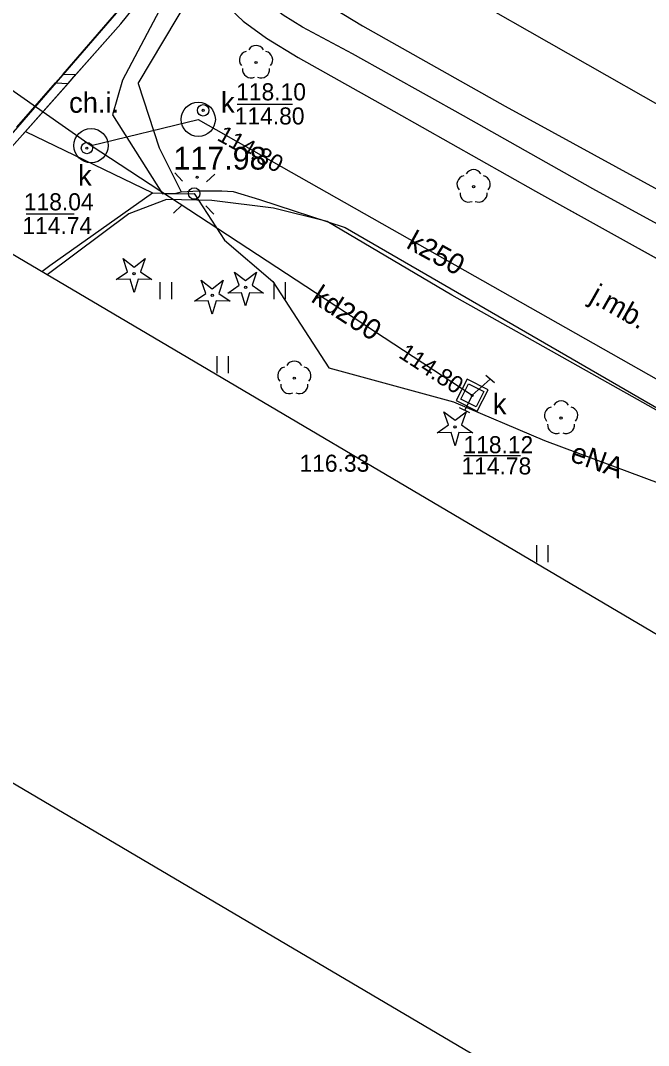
# Model space of a CAD drawing. Extents: x 6434771 to 6436222, y 5663454 to 5664782.
# Drawn here: x 6435101.17 to 6435128.78, y 5663851.95 to 5663897 of the extents above; entities that cross this region are included whole.
import ezdxf

# ---------------------------------------------------------------- set-up
doc = ezdxf.new("R2010")
doc.units = 0
for name, color, linetype in [('Warstwa 10', 7, 'Continuous'), ('Warstwa 11', 7, 'Continuous'), ('Warstwa 12', 7, 'Continuous'), ('Warstwa 13', 7, 'Continuous'), ('Warstwa 14', 7, 'Continuous'), ('Warstwa 15', 7, 'Continuous'), ('Warstwa 2', 7, 'Continuous'), ('Warstwa 20', 7, 'Continuous'), ('Warstwa 25', 7, 'Continuous'), ('Warstwa 4', 7, 'Continuous'), ('Warstwa 5', 7, 'Continuous'), ('Warstwa 51', 7, 'Continuous'), ('Warstwa 6', 7, 'Continuous'), ('Warstwa 63', 7, 'Continuous'), ('Warstwa 7', 7, 'Continuous'), ('Warstwa 8', 7, 'Continuous'), ('Warstwa 9', 7, 'Continuous')]:
    doc.layers.add(name, color=color, linetype=linetype)

msp = doc.modelspace()

# ---------------------------------------------------------------- linework, layer by layer
at = {"layer": 'Warstwa 10'}
for points in [[(6435105.379, 5663885.61), (6435105.881, 5663885.957), (6435105.679, 5663886.533), (6435106.164, 5663886.163), (6435106.649, 5663886.533), (6435106.447, 5663885.957), (6435106.949, 5663885.61), (6435106.339, 5663885.624), (6435106.164, 5663885.04), (6435105.989, 5663885.624)], [(6435108.818, 5663884.658), (6435109.32, 5663885.005), (6435109.118, 5663885.581), (6435109.603, 5663885.211), (6435110.088, 5663885.581), (6435109.886, 5663885.005), (6435110.388, 5663884.658), (6435109.778, 5663884.672), (6435109.603, 5663884.088), (6435109.428, 5663884.672)], [(6435110.283, 5663885.021), (6435110.785, 5663885.368), (6435110.583, 5663885.944), (6435111.068, 5663885.574), (6435111.553, 5663885.944), (6435111.351, 5663885.368), (6435111.853, 5663885.021), (6435111.243, 5663885.035), (6435111.068, 5663884.451), (6435110.893, 5663885.035)], [(6435119.489, 5663878.879), (6435119.991, 5663879.226), (6435119.789, 5663879.802), (6435120.274, 5663879.432), (6435120.759, 5663879.802), (6435120.557, 5663879.226), (6435121.059, 5663878.879), (6435120.449, 5663878.893), (6435120.274, 5663878.309), (6435120.099, 5663878.893)]]:
    msp.add_lwpolyline(points, close=True, dxfattribs=at)
for centre in [(6435106.164, 5663885.865), (6435111.068, 5663885.276), (6435109.603, 5663884.913), (6435120.274, 5663879.134)]:
    msp.add_circle(centre, 0.05, dxfattribs=at)
at = {"layer": 'Warstwa 11'}
for centre in [(6435111.527, 5663895.151), (6435121.092, 5663889.695), (6435113.209, 5663881.279), (6435124.939, 5663879.527)]:
    msp.add_circle(centre, 0.05, dxfattribs=at)
for centre, start, end in [((6435111.527, 5663895.526), 30.1471, 149.8529), ((6435111.17, 5663895.267), 102.1471, 221.8529), ((6435111.884, 5663895.267), 318.1471, 77.8529), ((6435111.307, 5663894.848), 174.1471, 293.8529), ((6435111.747, 5663894.848), 246.1471, 5.8529), ((6435120.735, 5663889.811), 102.1471, 221.8529), ((6435121.092, 5663890.07), 30.1471, 149.8529), ((6435121.449, 5663889.811), 318.1471, 77.8529), ((6435120.872, 5663889.392), 174.1471, 293.8529), ((6435121.312, 5663889.392), 246.1471, 5.8529), ((6435113.209, 5663881.654), 30.1471, 149.8529), ((6435112.852, 5663881.395), 102.1471, 221.8529), ((6435113.566, 5663881.395), 318.1471, 77.8529), ((6435112.989, 5663880.976), 174.1471, 293.8529), ((6435113.429, 5663880.976), 246.1471, 5.8529), ((6435124.939, 5663879.902), 30.1471, 149.8529), ((6435124.582, 5663879.643), 102.1471, 221.8529), ((6435125.296, 5663879.643), 318.1471, 77.8529), ((6435124.719, 5663879.224), 174.1471, 293.8529), ((6435125.159, 5663879.224), 246.1471, 5.8529)]:
    msp.add_arc(centre, 0.375, start, end, dxfattribs=at)
at = {"layer": 'Warstwa 12'}
for points in [[(6435117.521, 5663919.329), (6435117.489, 5663919.58), (6435115.612, 5663920.273), (6435113.576, 5663919.827), (6435111.073, 5663917.127), (6435108.247, 5663910.831), (6435106.347, 5663905.124), (6435106.439, 5663901.953), (6435107.938, 5663899.384), (6435107.684, 5663898.207), (6435105.657, 5663894.372), (6435105.219, 5663892.847), (6435107.407, 5663889.38), (6435108.807, 5663889.393)], [(6435108.807, 5663889.393), (6435110.143, 5663887.347), (6435112.271, 5663885.531), (6435114.725, 5663881.731), (6435120.207, 5663880.235), (6435124.207, 5663878.536), (6435131.565, 5663875.807), (6435138.86, 5663869.529), (6435140.529, 5663866.938), (6435140.627, 5663863.24)]]:
    msp.add_lwpolyline(points, dxfattribs=at)
at = {"layer": 'Warstwa 14'}
for p, q in [((6435110.696, 5663893.318), (6435113.131, 5663893.318)), ((6435103.524, 5663888.492), (6435101.416, 5663888.492)), ((6435120.664, 5663877.873), (6435123.16, 5663877.873))]:
    msp.add_line(p, q, dxfattribs=at)
for centre in [(6435109.202, 5663893.049), (6435109.202, 5663893.049), (6435104.091, 5663891.39), (6435121.031, 5663880.52), (6435121.031, 5663880.52)]:
    msp.add_circle(centre, 0.045, dxfattribs=at)
at = {"layer": 'Warstwa 15'}
msp.add_lwpolyline([(6435120.328, 5663880.293), (6435121.253, 5663879.822), (6435121.734, 5663880.766), (6435120.81, 5663881.238)], close=True, dxfattribs=at)
for centre in [(6435108.987, 5663892.651), (6435104.272, 5663891.498)]:
    msp.add_circle(centre, 0.75, dxfattribs=at)
at = {"layer": 'Warstwa 2'}
for points in [[(6435136.841, 5663883.855), (6435132.34, 5663886.317), (6435126.334, 5663889.598), (6435120.651, 5663892.804), (6435115.769, 5663895.537), (6435113.571, 5663896.704), (6435112.723, 5663897.229), (6435112.059, 5663897.743), (6435111.404, 5663898.379), (6435110.621, 5663899.223), (6435110.099, 5663899.936), (6435109.612, 5663900.744), (6435109.061, 5663902.1), (6435108.896, 5663902.8), (6435108.676, 5663904.082), (6435108.611, 5663905.156), (6435108.628, 5663905.871), (6435108.766, 5663907.14), (6435109.077, 5663908.331), (6435109.408, 5663909.13), (6435110.204, 5663910.819), (6435110.872, 5663912.076), (6435111.121, 5663912.566)], [(6435112.037, 5663912.108), (6435111.427, 5663911.07), (6435111.003, 5663910.282), (6435110.727, 5663909.74), (6435110.176, 5663908.442), (6435110.005, 5663907.917), (6435109.829, 5663907.098), (6435109.738, 5663906.07), (6435109.744, 5663905.11), (6435109.904, 5663903.89), (6435110.172, 5663902.978), (6435110.603, 5663901.909), (6435111.217, 5663900.833), (6435111.945, 5663899.803), (6435113.074, 5663898.821), (6435114.499, 5663897.8), (6435116.203, 5663896.763), (6435122.476, 5663893.235), (6435129.372, 5663889.464), (6435136.942, 5663885.25)], [(6435107.501, 5663901.984), (6435108.448, 5663900.284), (6435109.003, 5663899.26), (6435109.465, 5663898.566), (6435110.151, 5663897.736), (6435110.961, 5663896.968), (6435111.989, 5663896.222), (6435113.373, 5663895.367), (6435117.578, 5663893.008), (6435123.816, 5663889.49), (6435131.251, 5663885.371), (6435139.162, 5663881.056), (6435147.618, 5663876.367), (6435151.313, 5663874.294), (6435152.081, 5663874.161)]]:
    msp.add_lwpolyline(points, dxfattribs=at)
msp.add_circle((6435108.807, 5663889.393), 0.25, dxfattribs=at)
at = {"layer": 'Warstwa 20'}
for p, q in [((6435122.003, 5663881.067), (6435121.623, 5663881.391)), ((6435120.925, 5663879.758), (6435120.477, 5663879.98))]:
    msp.add_line(p, q, dxfattribs=at)
at = {"layer": 'Warstwa 25'}
msp.add_circle((6435108.936, 5663890.106), 0.045, dxfattribs=at)
at = {"layer": 'Warstwa 4'}
for points in [[(6435108.293, 5663889.939), (6435107.95, 5663890.303)], [(6435109.353, 5663889.907), (6435109.717, 5663890.25)], [(6435107.595, 5663889.135), (6435105.928, 5663888.5)], [(6435109.58, 5663889.086), (6435107.595, 5663889.135)], [(6435108.261, 5663888.879), (6435107.897, 5663888.536)], [(6435109.321, 5663888.847), (6435109.664, 5663888.483)], [(6435112.291, 5663888.75), (6435109.58, 5663889.086)], [(6435114.647, 5663888.169), (6435112.291, 5663888.75)], [(6435105.928, 5663888.5), (6435102.35, 5663885.826)], [(6435120.139, 5663884.93), (6435114.647, 5663888.169)], [(6435130.3, 5663879.216), (6435120.139, 5663884.93)]]:
    msp.add_lwpolyline(points, dxfattribs=at)
msp.add_lwpolyline([(6435120.528, 5663880.352), (6435120.863, 5663881.023), (6435121.534, 5663880.688), (6435121.199, 5663880.017)], close=True, dxfattribs=at)
for centre in [(6435109.202, 5663893.049), (6435104.091, 5663891.39)]:
    msp.add_circle(centre, 0.25, dxfattribs=at)
at = {"layer": 'Warstwa 5'}
for p, q in [((6435103.04, 5663894.642), (6435106.574, 5663898.72)), ((6435102.712, 5663894.264), (6435103.04, 5663894.642)), ((6435101.012, 5663892.302), (6435102.712, 5663894.264)), ((6435102.46, 5663886.23), (6435106.98, 5663889.43)), ((6435106.98, 5663889.43), (6435107.947, 5663889.4)), ((6435107.947, 5663889.4), (6435108.005, 5663889.415)), ((6435108.005, 5663889.415), (6435108.064, 5663889.429)), ((6435108.064, 5663889.429), (6435108.122, 5663889.443)), ((6435108.122, 5663889.443), (6435108.18, 5663889.457)), ((6435108.18, 5663889.457), (6435108.238, 5663889.47)), ((6435108.238, 5663889.47), (6435108.492, 5663889.488)), ((6435108.492, 5663889.488), (6435108.747, 5663889.501)), ((6435108.747, 5663889.501), (6435109.001, 5663889.51)), ((6435109.001, 5663889.51), (6435109.256, 5663889.516)), ((6435109.256, 5663889.516), (6435109.51, 5663889.517)), ((6435109.51, 5663889.517), (6435109.765, 5663889.514)), ((6435109.765, 5663889.514), (6435110.02, 5663889.508)), ((6435110.02, 5663889.508), (6435110.274, 5663889.497)), ((6435110.274, 5663889.497), (6435110.528, 5663889.482)), ((6435110.528, 5663889.482), (6435111.684, 5663889.128)), ((6435111.684, 5663889.128), (6435115.44, 5663887.893)), ((6435115.44, 5663887.893), (6435130.784, 5663879.017)), ((6435102.109, 5663885.968), (6435102.46, 5663886.23)), ((6435107.317, 5663884.75), (6435107.317, 5663885.5)), ((6435107.817, 5663884.75), (6435107.817, 5663885.5)), ((6435112.317, 5663884.75), (6435112.317, 5663885.5)), ((6435112.817, 5663884.75), (6435112.817, 5663885.5)), ((6435109.817, 5663881.5), (6435109.817, 5663882.25)), ((6435110.317, 5663881.5), (6435110.317, 5663882.25)), ((6435123.865, 5663873.194), (6435123.865, 5663873.944)), ((6435124.365, 5663873.194), (6435124.365, 5663873.944))]:
    msp.add_line(p, q, dxfattribs=at)
at = {"layer": 'Warstwa 51'}
for points in [[(6435137.395, 5663888.609), (6435134.145, 5663890.474), (6435130.262, 5663892.684), (6435120.264, 5663898.393), (6435115.044, 5663901.454), (6435114.442, 5663901.909), (6435114.134, 5663902.252), (6435113.907, 5663902.621), (6435113.672, 5663903.161), (6435113.581, 5663903.671), (6435113.594, 5663904.074), (6435113.781, 5663904.79), (6435114.9, 5663908.013), (6435117.036, 5663914.186), (6435117.216, 5663916.458)], [(6435107.544, 5663899.839), (6435099.318, 5663890.348), (6435097.256, 5663888.831)], [(6435099.534, 5663890.035), (6435105.587, 5663896.843), (6435107.923, 5663899.764)], [(6435103.039, 5663894.642), (6435103.61, 5663894.619)], [(6435102.712, 5663894.264), (6435103.261, 5663894.227)]]:
    msp.add_lwpolyline(points, dxfattribs=at)
at = {"layer": 'Warstwa 6'}
for centre in [(6435109.202, 5663893.049), (6435104.091, 5663891.39), (6435121.031, 5663880.52)]:
    msp.add_circle(centre, 0.045, dxfattribs=at)
at = {"layer": 'Warstwa 63'}
for points in [[(6434770.578, 5664058.35), (6435197.816, 5664782.406), (6436221.837, 5664178.169), (6435794.599, 5663454.114)], [(6435677.2, 5663546.629), (6436084.093, 5664236.205), (6435222.122, 5664744.822), (6434815.229, 5664055.245)]]:
    msp.add_lwpolyline(points, close=True, dxfattribs=at)
at = {"layer": 'Warstwa 7'}
for points in [[(6435080.899, 5663898.483), (6435099.899, 5663894.571), (6435104.272, 5663891.498)], [(6435104.272, 5663891.498), (6435108.987, 5663892.651), (6435132.428, 5663879.367)], [(6435104.272, 5663891.498), (6435121.031, 5663880.53)], [(6435121.031, 5663880.53), (6435121.813, 5663881.229)], [(6435121.031, 5663880.53), (6435120.701, 5663879.869)]]:
    msp.add_lwpolyline(points, dxfattribs=at)
at = {"layer": 'Warstwa 8'}
for p, q in [((6435106.346, 5663894.233), (6435109.183, 5663898.989)), ((6435110.151, 5663897.736), (6435110.961, 5663896.968)), ((6435110.961, 5663896.968), (6435111.989, 5663896.222)), ((6435111.989, 5663896.222), (6435113.373, 5663895.367)), ((6435113.373, 5663895.367), (6435117.578, 5663893.008)), ((6435106.346, 5663894.233), (6435107.261, 5663891.402)), ((6435117.578, 5663893.008), (6435123.816, 5663889.49)), ((6435107.261, 5663891.402), (6435108.238, 5663889.47)), ((6435108.238, 5663889.47), (6435108.492, 5663889.488)), ((6435108.492, 5663889.488), (6435108.747, 5663889.501)), ((6435108.747, 5663889.501), (6435109.001, 5663889.51)), ((6435109.001, 5663889.51), (6435109.256, 5663889.516)), ((6435109.256, 5663889.516), (6435109.51, 5663889.517)), ((6435109.51, 5663889.517), (6435109.765, 5663889.514)), ((6435109.765, 5663889.514), (6435110.02, 5663889.508)), ((6435110.02, 5663889.508), (6435110.274, 5663889.497)), ((6435110.274, 5663889.497), (6435110.528, 5663889.482)), ((6435110.528, 5663889.482), (6435111.684, 5663889.128)), ((6435111.684, 5663889.128), (6435115.44, 5663887.893)), ((6435123.816, 5663889.49), (6435131.251, 5663885.371)), ((6435115.44, 5663887.893), (6435130.784, 5663879.017))]:
    msp.add_line(p, q, dxfattribs=at)
at = {"layer": 'Warstwa 9'}
for p, q in [((6435105.587, 5663896.843), (6435107.098, 5663898.733)), ((6435106.346, 5663894.233), (6435109.183, 5663898.989)), ((6435103.61, 5663894.619), (6435105.587, 5663896.843)), ((6435103.261, 5663894.227), (6435103.61, 5663894.619)), ((6435101.388, 5663892.121), (6435103.261, 5663894.227)), ((6435106.346, 5663894.233), (6435107.261, 5663891.402)), ((6435100.511, 5663891.133), (6435101.388, 5663892.121)), ((6435101.388, 5663892.121), (6435106.98, 5663889.43)), ((6435101.388, 5663892.121), (6435106.98, 5663889.43)), ((6435107.261, 5663891.402), (6435108.238, 5663889.47)), ((6435102.46, 5663886.23), (6435106.98, 5663889.43)), ((6435106.98, 5663889.43), (6435107.947, 5663889.4)), ((6435107.947, 5663889.4), (6435108.005, 5663889.415)), ((6435108.005, 5663889.415), (6435108.064, 5663889.429)), ((6435108.064, 5663889.429), (6435108.122, 5663889.443)), ((6435108.122, 5663889.443), (6435108.18, 5663889.457)), ((6435108.18, 5663889.457), (6435108.238, 5663889.47)), ((6435102.109, 5663885.968), (6435102.46, 5663886.23))]:
    msp.add_line(p, q, dxfattribs=at)

# ---------------------------------------------------------------- texts
at = {"layer": 'Warstwa 13'}
msp.add_text('eNA', height=0.9, rotation=340.3427, dxfattribs=at).set_placement((6435125.286, 5663877.645))
at = {"layer": 'Warstwa 14'}
for s, p in [('114.80', (6435110.59, 5663892.428)), ('114.74', (6435101.253, 5663887.609)), ('114.78', (6435120.558, 5663877.047))]:
    msp.add_text(s, height=0.75, dxfattribs=at).set_placement(p)
for rotation, p in [(331.1524, (6435109.765, 5663891.762)), (327.0901, (6435117.749, 5663882.216))]:
    msp.add_text('114.80', height=0.75, rotation=rotation, dxfattribs=at).set_placement(p)
at = {"layer": 'Warstwa 25'}
msp.add_text('117.98', height=1, dxfattribs=at).set_placement((6435107.896, 5663890.445))
at = {"layer": 'Warstwa 5'}
for p in [(6435109.985, 5663892.945), (6435103.701, 5663889.738), (6435121.932, 5663879.694)]:
    msp.add_text('k', height=0.9, dxfattribs=at).set_placement(p)
at = {"layer": 'Warstwa 6'}
for s, p in [('118.10', (6435110.653, 5663893.488)), ('118.04', (6435101.318, 5663888.654)), ('118.12', (6435120.646, 5663877.98)), ('116.33', (6435113.437, 5663877.166))]:
    msp.add_text(s, height=0.75, dxfattribs=at).set_placement(p)
at = {"layer": 'Warstwa 7'}
for s, rotation, p in [('k250', 331.1524, (6435118.085, 5663887.026)), ('kd200', 327.0901, (6435113.899, 5663884.667))]:
    msp.add_text(s, height=0.9, rotation=rotation, dxfattribs=at).set_placement(p)
at = {"layer": 'Warstwa 8'}
msp.add_text('j.mb.', height=0.9, rotation=330.6425, dxfattribs=at).set_placement((6435126.137, 5663884.672))
at = {"layer": 'Warstwa 9'}
msp.add_text('ch.i.', height=0.9, dxfattribs=at).set_placement((6435103.305, 5663892.942))

doc.saveas('drawing.dxf')
